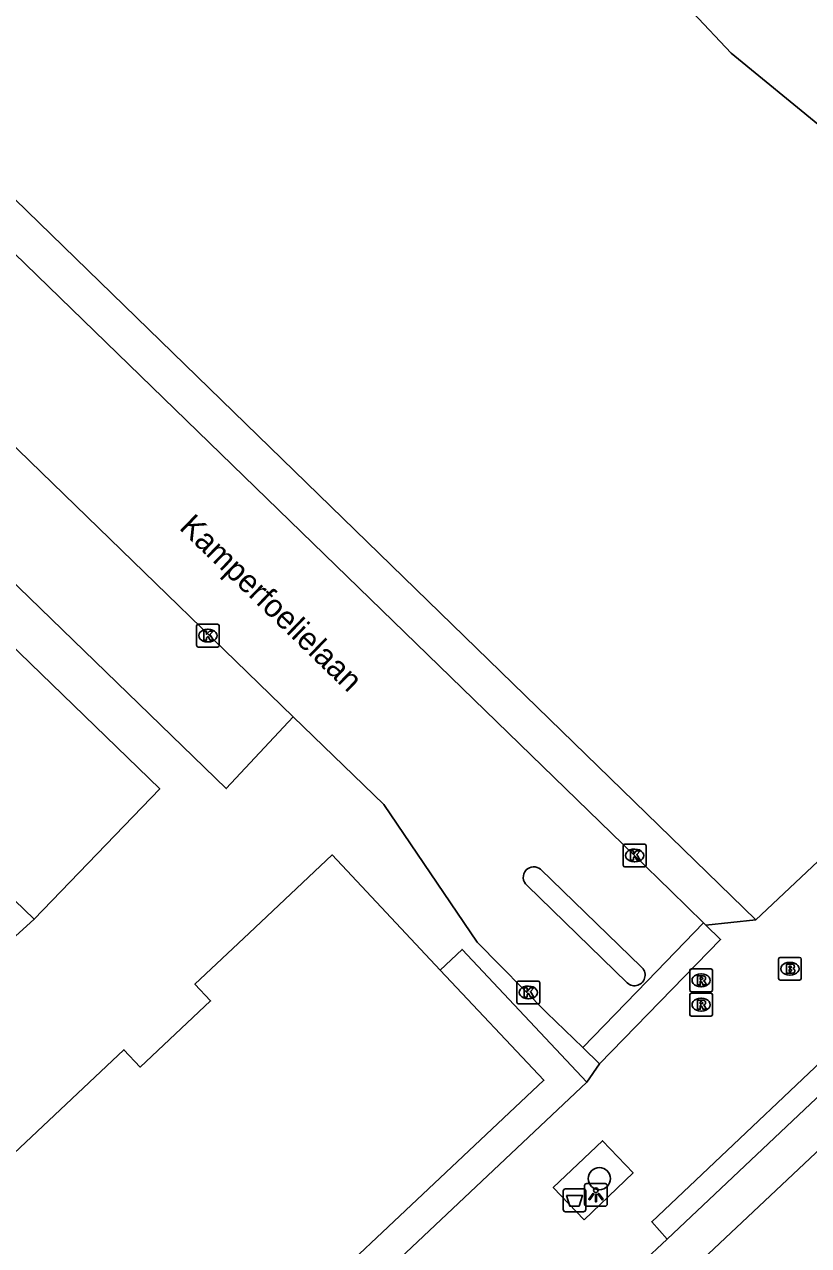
# Model space of a CAD drawing. Extents: x 162347 to 162868, y 381221 to 381813.
# Drawn here: x 162770.2 to 162804.7, y 381458.4 to 381512 of the extents above; entities that cross this region are included whole.
import ezdxf

# ---------------------------------------------------------------- set-up
doc = ezdxf.new("R2010")
doc.units = 0
for name, color, linetype in [('IMGEO_Afvalbak', 7, 'Continuous'), ('IMGEO_Boom', 7, 'Continuous'), ('IMGEO_Brandkraan', 7, 'Continuous'), ('IMGEO_Kolk', 7, 'Continuous'), ('IMGEO_Lichtpunt', 7, 'Continuous'), ('IMGEO_Openbare_ruimte_label', 7, 'Continuous'), ('IMGEO_Pand', 7, 'Continuous'), ('IMGEO_Pand_overbouw', 7, 'Continuous'), ('IMGEO_Rijbaan_lokaal_gesloten', 7, 'Continuous'), ('IMGEO_Rijbaan_lokaal_open', 7, 'Continuous'), ('IMGEO_Rioolput', 7, 'Continuous'), ('IMGEO_Voetpad_gesloten', 7, 'Continuous'), ('IMGEO_Voetpad_open', 7, 'Continuous')]:
    doc.layers.add(name, color=color, linetype=linetype)

msp = doc.modelspace()

# ---------------------------------------------------------------- linework, layer by layer
at = {"layer": 'IMGEO_Afvalbak'}
for p, q in [((162793.98, 381460.917), (162794.77, 381460.917)), ((162794.77, 381460.917), (162793.98, 381460.917)), ((162793.88, 381460.017), (162793.88, 381460.817)), ((162793.88, 381460.817), (162793.88, 381460.017)), ((162794.87, 381460.817), (162794.87, 381460.017)), ((162794.87, 381460.017), (162794.87, 381460.817)), ((162794.77, 381459.917), (162793.98, 381459.917)), ((162793.98, 381459.917), (162794.77, 381459.917))]:
    msp.add_line(p, q, dxfattribs=at)
msp.add_lwpolyline([(162794.023, 381460.631), (162794.727, 381460.631), (162794.578, 381460.161), (162794.172, 381460.161), (162794.023, 381460.631)], dxfattribs=at)
for centre, start, end in [((162793.98, 381460.817), 90, 180), ((162793.98, 381460.817), 90, 180), ((162794.77, 381460.817), 0, 90), ((162794.77, 381460.817), 360, 90), ((162793.98, 381460.017), 180, 270), ((162793.98, 381460.017), 180, 270), ((162794.77, 381460.017), 270, 0), ((162794.77, 381460.017), 270, 0)]:
    msp.add_arc(centre, 0.1, start, end, dxfattribs=at)
at = {"layer": 'IMGEO_Boom'}
msp.add_circle((162795.469, 381461.368), 0.489, dxfattribs=at)
at = {"layer": 'IMGEO_Brandkraan'}
for p, q in [((162803.409, 381471.075), (162804.261, 381471.075)), ((162803.334, 381470.149), (162803.334, 381471.001)), ((162803.822, 381470.855), (162803.847, 381470.855)), ((162804.335, 381471.001), (162804.335, 381470.149)), ((162804.261, 381470.075), (162803.409, 381470.075)), ((162803.845, 381470.295), (162803.82, 381470.295))]:
    msp.add_line(p, q, dxfattribs=at)
for points in [[(162803.409, 381471.075), (162804.261, 381471.075)], [(162803.334, 381470.149), (162803.334, 381471.001)], [(162803.682, 381470.775), (162803.682, 381470.375), (162803.895, 381470.375)], [(162803.913, 381470.775), (162803.682, 381470.775)], [(162803.861, 381470.694), (162803.807, 381470.694), (162803.807, 381470.618)], [(162803.807, 381470.618), (162803.86, 381470.618)], [(162803.869, 381470.542), (162803.807, 381470.542), (162803.807, 381470.461)], [(162804.335, 381471.001), (162804.335, 381470.149)], [(162804.261, 381470.075), (162803.409, 381470.075)], [(162803.807, 381470.461), (162803.869, 381470.461)]]:
    msp.add_lwpolyline(points, dxfattribs=at)
for centre, radius, start, end in [((162803.411, 381470.999), 0.0765, 91.552, 178.448), ((162803.411, 381470.999), 0.0765, 91.552, 178.448), ((162804.259, 381470.999), 0.0765, 1.552, 88.448), ((162804.259, 381470.999), 0.0765, 1.552, 88.448), ((162803.862, 381470.656), 0.0379, 267.8285, 90.9355), ((162803.87, 381470.501), 0.0404, 269.8759, 90.5077), ((162803.917, 381470.63), 0.145, 59.4692, 91.5367), ((162803.942, 381470.677), 0.0922, 285.5137, 58.1501), ((162803.947, 381470.485), 0.105, 301.3115, 78.989), ((162803.411, 381470.151), 0.0765, 181.552, 268.448), ((162803.411, 381470.151), 0.0765, 181.552, 268.448), ((162803.901, 381470.626), 0.251, 268.6676, 293.5347), ((162804.259, 381470.151), 0.0765, 271.552, 358.448), ((162804.259, 381470.151), 0.0765, 271.552, 358.448)]:
    msp.add_arc(centre, radius, start, end, dxfattribs=at)
for centre, major_axis, ratio, start_param, end_param in [((162803.821, 381470.575), (-0.387, 0.002), 0.722429, 4.712389, 7.853982), ((162803.846, 381470.575), (-0.39, 0.002), 0.717154, 1.570796, 4.712389)]:
    msp.add_ellipse(centre, major_axis=major_axis, ratio=ratio, start_param=start_param, end_param=end_param, dxfattribs=at)
at = {"layer": 'IMGEO_Kolk'}
for p, q in [((162777.781, 381484.765), (162777.781, 381485.617)), ((162777.856, 381485.691), (162778.708, 381485.691)), ((162778.782, 381485.617), (162778.782, 381484.765)), ((162778.269, 381485.471), (162778.294, 381485.471)), ((162778.708, 381484.691), (162777.856, 381484.691)), ((162778.292, 381484.911), (162778.267, 381484.911)), ((162796.517, 381475.118), (162796.517, 381475.97)), ((162796.592, 381476.044), (162797.444, 381476.044)), ((162797.518, 381475.97), (162797.518, 381475.118)), ((162797.005, 381475.824), (162797.03, 381475.824)), ((162797.444, 381475.044), (162796.592, 381475.044)), ((162797.028, 381475.264), (162797.003, 381475.264)), ((162791.85, 381469.108), (162791.85, 381469.96)), ((162791.925, 381470.034), (162792.777, 381470.034)), ((162792.851, 381469.96), (162792.851, 381469.108)), ((162792.338, 381469.814), (162792.363, 381469.814)), ((162792.777, 381469.034), (162791.925, 381469.034)), ((162792.361, 381469.254), (162792.336, 381469.254))]:
    msp.add_line(p, q, dxfattribs=at)
for points in [[(162777.781, 381484.765), (162777.781, 381485.617)], [(162777.856, 381485.691), (162778.708, 381485.691)], [(162778.782, 381485.617), (162778.782, 381484.765)], [(162778.102, 381485.391), (162778.225, 381485.391), (162778.225, 381485.24), (162778.355, 381485.391), (162778.519, 381485.391), (162778.373, 381485.24), (162778.526, 381484.991), (162778.374, 381484.991), (162778.289, 381485.155), (162778.225, 381485.088), (162778.225, 381484.991), (162778.102, 381484.991), (162778.102, 381485.391)], [(162778.708, 381484.691), (162777.856, 381484.691)], [(162796.517, 381475.118), (162796.517, 381475.97)], [(162796.592, 381476.044), (162797.444, 381476.044)], [(162797.518, 381475.97), (162797.518, 381475.118)], [(162796.838, 381475.744), (162796.961, 381475.744), (162796.961, 381475.593), (162797.091, 381475.744), (162797.255, 381475.744), (162797.109, 381475.593), (162797.262, 381475.344), (162797.11, 381475.344), (162797.025, 381475.508), (162796.961, 381475.441), (162796.961, 381475.344), (162796.838, 381475.344), (162796.838, 381475.744)], [(162797.444, 381475.044), (162796.592, 381475.044)], [(162791.85, 381469.108), (162791.85, 381469.96)], [(162791.925, 381470.034), (162792.777, 381470.034)], [(162792.851, 381469.96), (162792.851, 381469.108)], [(162792.171, 381469.734), (162792.294, 381469.734), (162792.294, 381469.583), (162792.424, 381469.734), (162792.588, 381469.734), (162792.442, 381469.583), (162792.595, 381469.334), (162792.443, 381469.334), (162792.358, 381469.498), (162792.294, 381469.431), (162792.294, 381469.334), (162792.171, 381469.334), (162792.171, 381469.734)], [(162792.777, 381469.034), (162791.925, 381469.034)]]:
    msp.add_lwpolyline(points, dxfattribs=at)
for centre, start, end in [((162777.858, 381485.615), 91.552, 178.448), ((162777.858, 381485.615), 91.552, 178.448), ((162778.706, 381485.615), 1.552, 88.448), ((162778.706, 381485.615), 1.552, 88.448), ((162777.858, 381484.767), 181.552, 268.448), ((162777.858, 381484.767), 181.552, 268.448), ((162778.706, 381484.767), 271.552, 358.448), ((162778.706, 381484.767), 271.552, 358.448), ((162796.594, 381475.968), 91.552, 178.448), ((162796.594, 381475.968), 91.552, 178.448), ((162797.442, 381475.968), 1.552, 88.448), ((162797.442, 381475.968), 1.552, 88.448), ((162796.594, 381475.12), 181.552, 268.448), ((162796.594, 381475.12), 181.552, 268.448), ((162797.442, 381475.12), 271.552, 358.448), ((162797.442, 381475.12), 271.552, 358.448), ((162791.927, 381469.958), 91.552, 178.448), ((162791.927, 381469.958), 91.552, 178.448), ((162792.775, 381469.958), 1.552, 88.448), ((162792.775, 381469.958), 1.552, 88.448), ((162791.927, 381469.11), 181.552, 268.448), ((162791.927, 381469.11), 181.552, 268.448), ((162792.775, 381469.11), 271.552, 358.448), ((162792.775, 381469.11), 271.552, 358.448)]:
    msp.add_arc(centre, 0.0765, start, end, dxfattribs=at)
for centre, major_axis, ratio, start_param, end_param in [((162778.268, 381485.191), (-0.387, 0.002), 0.722429, 4.712389, 7.853982), ((162778.293, 381485.191), (-0.39, 0.002), 0.717154, 1.570796, 4.712389), ((162797.004, 381475.544), (-0.387, 0.002), 0.722429, 4.712389, 7.853982), ((162797.029, 381475.544), (-0.39, 0.002), 0.717154, 1.570796, 4.712389), ((162792.337, 381469.534), (-0.387, 0.002), 0.722429, 4.712389, 7.853982), ((162792.362, 381469.534), (-0.39, 0.002), 0.717154, 1.570796, 4.712389)]:
    msp.add_ellipse(centre, major_axis=major_axis, ratio=ratio, start_param=start_param, end_param=end_param, dxfattribs=at)
at = {"layer": 'IMGEO_Lichtpunt'}
for p, q in [((162794.819, 381461.059), (162794.819, 381460.252)), ((162794.819, 381461.059), (162794.819, 381460.252)), ((162795.721, 381461.154), (162794.913, 381461.154)), ((162795.721, 381461.154), (162794.913, 381461.154)), ((162795.815, 381460.252), (162795.815, 381461.059)), ((162795.815, 381460.252), (162795.815, 381461.059)), ((162794.913, 381460.158), (162795.721, 381460.158)), ((162794.913, 381460.158), (162795.721, 381460.158))]:
    msp.add_line(p, q, dxfattribs=at)
for points in [[(162795.193, 381460.723), (162795.232, 381460.695), (162795.044, 381460.433), (162795.006, 381460.46), (162795.193, 381460.723)], [(162795.295, 381460.675), (162795.342, 381460.675), (162795.342, 381460.353), (162795.295, 381460.353), (162795.295, 381460.675)], [(162795.405, 381460.695), (162795.443, 381460.722), (162795.63, 381460.46), (162795.591, 381460.432), (162795.405, 381460.695)]]:
    msp.add_lwpolyline(points, dxfattribs=at)
msp.add_circle((162795.318, 381460.857), 0.0994, dxfattribs=at)
for centre, start, end in [((162794.913, 381461.059), 90, 180), ((162794.913, 381461.059), 90, 180), ((162795.721, 381461.059), 0, 90), ((162795.721, 381461.059), 0, 90), ((162794.913, 381460.252), 180, 270), ((162794.913, 381460.252), 180, 270), ((162795.721, 381460.252), 270, 0), ((162795.721, 381460.252), 270, 360)]:
    msp.add_arc(centre, 0.0946, start, end, dxfattribs=at)
at = {"layer": 'IMGEO_Pand'}
for points in [[(162802.337, 381472.727), (162763.915, 381510.041), (162763.999, 381510.127), (162762.508, 381511.578), (162764.591, 381513.721), (162764.908, 381513.413), (162766.104, 381514.636), (162739.201, 381540.759), (162739.317, 381540.907), (162736.543, 381543.625)], [(162801.088, 381524.07), (162796.153, 381519.447), (162794.525, 381517.894), (162801.252, 381510.74), (162805.218, 381507.501)], [(162821.538, 381490.847), (162820.86, 381490.207), (162819.658, 381491.351), (162815.735, 381487.272), (162816.707, 381486.237), (162802.337, 381472.727)], [(162788.482, 381470.52), (162783.734, 381475.568), (162780.092, 381472.143), (162777.709, 381469.901), (162778.4, 381469.165), (162775.312, 381466.261), (162774.596, 381467.023), (162762.149, 381455.316), (162762.834, 381454.587), (162759.69, 381451.63), (162759.03, 381452.332), (162756.477, 381449.931), (162752.835, 381446.506)], [(162757.597, 381441.444), (162762.133, 381436.621), (162793.032, 381465.683), (162788.482, 381470.52)]]:
    msp.add_lwpolyline(points, dxfattribs=at)
at = {"layer": 'IMGEO_Pand_overbouw'}
msp.add_lwpolyline([(162768.577, 381485.812), (162766.682, 381483.846), (162766.126, 381484.385), (162763.326, 381487.099), (162760.614, 381484.574), (162763.558, 381481.721), (162762.492, 381480.615), (162770.656, 381472.745), (162776.168, 381478.463)], close=True, dxfattribs=at)
at = {"layer": 'IMGEO_Rijbaan_lokaal_gesloten'}
for points in [[(162796.845, 381457.203), (162798.029, 381455.968), (162828.984, 381485.085), (162834.615, 381490.41), (162844.258, 381499.558)], [(162808.668, 381468.353), (162798.45, 381458.708)], [(162798.45, 381458.708), (162797.325, 381457.652), (162796.845, 381457.203)]]:
    msp.add_lwpolyline(points, dxfattribs=at)
at = {"layer": 'IMGEO_Rijbaan_lokaal_open'}
for points in [[(162800.045, 381472.588), (162798.603, 381473.989), (162797.018, 381475.544), (162761.683, 381509.813), (162757.977, 381512.47), (162757.648, 381512.81)], [(162782.02, 381481.628), (162762.895, 381500.165)], [(162782.02, 381481.628), (162786.005, 381477.778), (162790.1, 381471.746), (162793.168, 381468.64), (162794.741, 381467.12)], [(162792.891, 381474.942), (162797.301, 381470.662)], [(162796.694, 381469.952), (162792.294, 381474.229)], [(162800.045, 381472.588), (162797.566, 381470.033), (162794.741, 381467.12)]]:
    msp.add_lwpolyline(points, dxfattribs=at)
for centre, radius, start, end in [((162792.599, 381474.589), 0.472, 137.5056, 229.7417), ((162792.591, 381474.55), 0.494, 52.5625, 133.5194), ((162797.01, 381470.297), 0.467, 227.5222, 51.4216)]:
    msp.add_arc(centre, radius, start, end, dxfattribs=at)
at = {"layer": 'IMGEO_Rioolput'}
for p, q in [((162799.437, 381469.643), (162799.437, 381470.495)), ((162799.512, 381470.569), (162800.364, 381470.569)), ((162800.438, 381470.495), (162800.438, 381469.643)), ((162799.925, 381470.349), (162799.95, 381470.349)), ((162799.437, 381468.572), (162799.437, 381469.424)), ((162800.364, 381469.569), (162799.512, 381469.569)), ((162799.512, 381469.498), (162800.364, 381469.498)), ((162799.948, 381469.789), (162799.923, 381469.789)), ((162800.438, 381469.424), (162800.438, 381468.572)), ((162799.925, 381469.278), (162799.95, 381469.278)), ((162800.364, 381468.498), (162799.512, 381468.498)), ((162799.948, 381468.718), (162799.923, 381468.718))]:
    msp.add_line(p, q, dxfattribs=at)
for points in [[(162799.437, 381469.643), (162799.437, 381470.495)], [(162799.512, 381470.569), (162800.364, 381470.569)], [(162800.438, 381470.495), (162800.438, 381469.643)], [(162800.026, 381470.267), (162799.774, 381470.269), (162799.774, 381469.869)], [(162799.774, 381469.869), (162799.898, 381469.869), (162799.898, 381470.031), (162799.909, 381470.031)], [(162799.952, 381470.188), (162799.898, 381470.188), (162799.898, 381470.107)], [(162799.898, 381470.107), (162799.95, 381470.107)], [(162799.956, 381470.002), (162800.027, 381469.869), (162800.167, 381469.869), (162800.102, 381469.995)], [(162799.437, 381468.572), (162799.437, 381469.424)], [(162800.364, 381469.569), (162799.512, 381469.569)], [(162799.512, 381469.498), (162800.364, 381469.498)], [(162800.438, 381469.424), (162800.438, 381468.572)], [(162800.026, 381469.196), (162799.774, 381469.198), (162799.774, 381468.798)], [(162799.774, 381468.798), (162799.898, 381468.798), (162799.898, 381468.96), (162799.909, 381468.96)], [(162799.952, 381469.117), (162799.898, 381469.117), (162799.898, 381469.036)], [(162799.898, 381469.036), (162799.95, 381469.036)], [(162799.956, 381468.931), (162800.027, 381468.798), (162800.167, 381468.798), (162800.102, 381468.924)], [(162800.364, 381468.498), (162799.512, 381468.498)]]:
    msp.add_lwpolyline(points, dxfattribs=at)
for centre, radius, start, end in [((162799.514, 381470.493), 0.0765, 91.552, 178.448), ((162799.514, 381470.493), 0.0765, 91.552, 178.448), ((162800.362, 381470.493), 0.0765, 1.552, 88.448), ((162800.362, 381470.493), 0.0765, 1.552, 88.448), ((162799.908, 381469.978), 0.0533, 26.0293, 88.6989), ((162799.934, 381470.296), 0.19, 274.7715, 282.9687), ((162799.958, 381470.092), 0.0964, 77.0061, 93.1865), ((162799.972, 381470.149), 0.0378, 276.6634, 79.6772), ((162800.025, 381470.157), 0.109, 350.3612, 89.416), ((162800.023, 381470.157), 0.112, 277.5842, 350.9817), ((162800.007, 381469.942), 0.108, 29.5134, 73.7905), ((162799.514, 381469.645), 0.0765, 181.552, 268.448), ((162799.514, 381469.645), 0.0765, 181.552, 268.448), ((162799.514, 381469.422), 0.0765, 91.552, 178.448), ((162799.514, 381469.422), 0.0765, 91.552, 178.448), ((162800.362, 381469.645), 0.0765, 271.552, 358.448), ((162800.362, 381469.645), 0.0765, 271.552, 358.448), ((162800.362, 381469.422), 0.0765, 1.552, 88.448), ((162800.362, 381469.422), 0.0765, 1.552, 88.448), ((162799.908, 381468.907), 0.0533, 26.0293, 88.6989), ((162799.934, 381469.225), 0.19, 274.7715, 282.9687), ((162799.958, 381469.021), 0.0964, 77.0061, 93.1865), ((162799.972, 381469.078), 0.0378, 276.6634, 79.6772), ((162800.025, 381469.086), 0.109, 350.3612, 89.416), ((162800.023, 381469.086), 0.112, 277.5842, 350.9817), ((162800.007, 381468.871), 0.108, 29.5134, 73.7905), ((162799.514, 381468.574), 0.0765, 181.552, 268.448), ((162799.514, 381468.574), 0.0765, 181.552, 268.448), ((162800.362, 381468.574), 0.0765, 271.552, 358.448), ((162800.362, 381468.574), 0.0765, 271.552, 358.448)]:
    msp.add_arc(centre, radius, start, end, dxfattribs=at)
for centre, major_axis, ratio, start_param, end_param in [((162799.924, 381470.069), (-0.387, 0.002), 0.722429, 4.712389, 7.853982), ((162799.949, 381470.069), (-0.39, 0.002), 0.717154, 1.570796, 4.712389), ((162799.924, 381468.998), (-0.387, 0.002), 0.722429, 4.712389, 7.853982), ((162799.949, 381468.998), (-0.39, 0.002), 0.717154, 1.570796, 4.712389)]:
    msp.add_ellipse(centre, major_axis=major_axis, ratio=ratio, start_param=start_param, end_param=end_param, dxfattribs=at)
at = {"layer": 'IMGEO_Voetpad_gesloten'}
for points in [[(162795.481, 381466.405), (162800.792, 381471.861), (162800.142, 381472.494)], [(162800.142, 381472.494), (162800.045, 381472.588)], [(162808.668, 381468.353), (162807.978, 381469.128), (162797.766, 381459.474), (162798.45, 381458.708)], [(162794.741, 381467.12), (162795.481, 381466.405)]]:
    msp.add_lwpolyline(points, dxfattribs=at)
at = {"layer": 'IMGEO_Voetpad_open'}
for points in [[(162762.895, 381500.165), (162759.886, 381497.071), (162779.086, 381478.48), (162782.02, 381481.628)], [(162740.832, 381459.846), (162748.057, 381452.099), (162753.839, 381457.469), (162770.656, 381472.745), (162776.168, 381478.463), (162768.577, 381485.812)], [(162802.337, 381472.727), (162800.142, 381472.494)], [(162788.482, 381470.52), (162789.445, 381471.426), (162794.012, 381466.57), (162794.926, 381465.598)], [(162794.926, 381465.598), (162795.481, 381466.405)], [(162762.117, 381434.713), (162794.926, 381465.598)], [(162794.798, 381459.559), (162796.949, 381461.619), (162795.607, 381463.03), (162793.445, 381460.982), (162794.798, 381459.559)]]:
    msp.add_lwpolyline(points, dxfattribs=at)

# ---------------------------------------------------------------- texts
at = {"layer": 'IMGEO_Openbare_ruimte_label'}
msp.add_text('Kamperfoelielaan', height=1, rotation=315.9724, dxfattribs=at).set_placement((162776.98, 381489.887))

doc.saveas('drawing.dxf')
